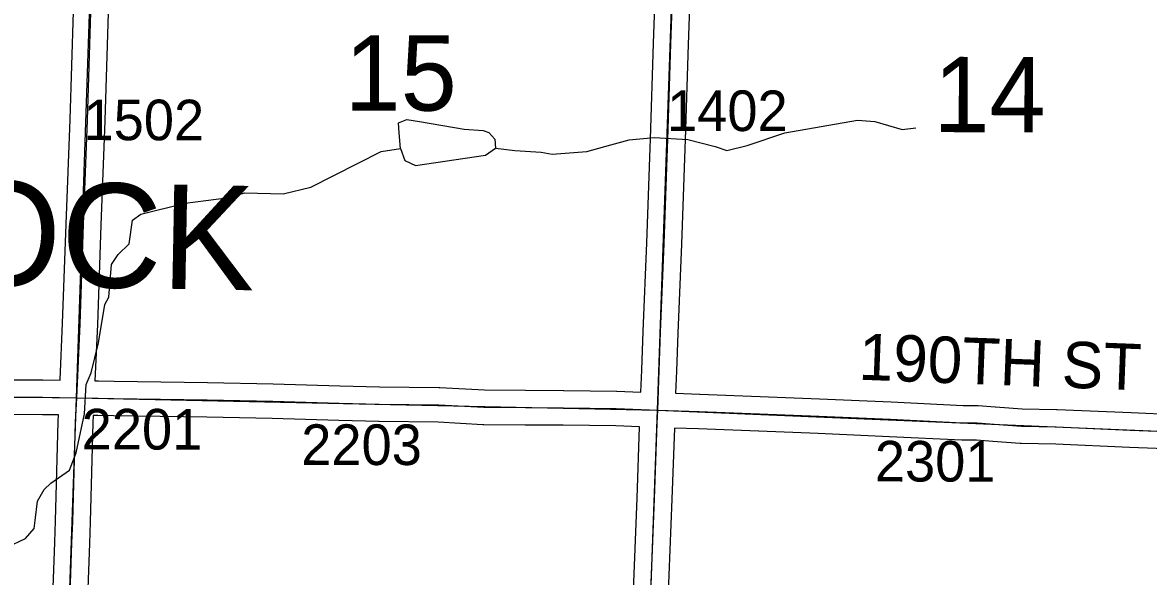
# Model space of a CAD drawing. Extents: x -157.2 to -99.3, y 12.2 to 46.2.
# Drawn here: x -113.978 to -112.035, y 30.758 to 31.713 of the extents above; entities that cross this region are included whole.
import ezdxf

# ---------------------------------------------------------------- set-up
doc = ezdxf.new("R2010")
doc.units = 0
for name, color, linetype in [('tdCoHydroRiver', 7, 'Continuous'), ('tdCoSecRdNmbr', 7, 'Continuous'), ('tdCoSecRdTxt', 7, 'Continuous'), ('tdCoSecRteBand', 7, 'Continuous'), ('tdCoSecRteCL', 7, 'Continuous'), ('tdCoSectLine', 7, 'Continuous'), ('tdCoSectNmbr', 7, 'Continuous'), ('tdCoSurfEarth', 7, 'Continuous'), ('tdCoSurfGravel', 7, 'Continuous'), ('tdCoTwpNameTxt', 7, 'Continuous')]:
    doc.layers.add(name, color=color, linetype=linetype)

msp = doc.modelspace()

# ---------------------------------------------------------------- linework, layer by layer
at = {"layer": 'tdCoHydroRiver'}
for points in [[(-113.3259, 31.496), (-113.3284, 31.5229), (-113.3295, 31.5403), (-113.3152, 31.5462), (-113.2932, 31.5425)], [(-113.2932, 31.5425), (-113.2162, 31.5295), (-113.1831, 31.527), (-113.1737, 31.5236), (-113.163, 31.5123), (-113.1618, 31.4965)], [(-113.1618, 31.4965), (-113.1288, 31.4925), (-113.0831, 31.4897), (-113.0643, 31.4861), (-113.0042, 31.4909), (-112.9629, 31.5024), (-112.9311, 31.5111), (-112.8884, 31.5147), (-112.8301, 31.5116), (-112.7831, 31.4994), (-112.7627, 31.4925), (-112.7278, 31.5011), (-112.6626, 31.5231), (-112.5373, 31.5451), (-112.5074, 31.5427), (-112.4604, 31.5289), (-112.4367, 31.5314)], [(-114.0048, 30.8083), (-113.9728, 30.8232), (-113.9582, 30.8402), (-113.9562, 30.8543), (-113.9522, 30.8874), (-113.9407, 30.9076), (-113.9293, 30.9183), (-113.8972, 30.9412), (-113.8854, 30.9708), (-113.871, 31.0383), (-113.8681, 31.0887), (-113.8597, 31.109), (-113.8473, 31.1608), (-113.8362, 31.2268), (-113.8295, 31.2392), (-113.8249, 31.2959), (-113.8134, 31.3129), (-113.794, 31.3314), (-113.7882, 31.3722), (-113.7738, 31.3829), (-113.6976, 31.4015), (-113.6263, 31.4107), (-113.5945, 31.4193), (-113.5283, 31.4176), (-113.4807, 31.429), (-113.3592, 31.4906), (-113.3259, 31.496)], [(-113.3259, 31.496), (-113.3186, 31.4753), (-113.2998, 31.4669), (-113.1795, 31.4843), (-113.1618, 31.4965)]]:
    msp.add_lwpolyline(points, dxfattribs=at)
at = {"layer": 'tdCoSecRteBand'}
for points in [[(-112.9111, 31.0757), (-112.9111, 31.0757), (-112.9097, 31.1138), (-112.9097, 31.1139), (-112.9097, 31.114), (-112.907, 31.1801), (-112.9008, 31.3331), (-112.8949, 31.4973), (-112.8947, 31.512), (-112.8947, 31.5122), (-112.8947, 31.5125), (-112.8895, 31.6774), (-112.8895, 31.6775), (-112.8895, 31.6776), (-112.8831, 31.8533)], [(-112.8231, 31.8512), (-112.8295, 31.6755), (-112.8347, 31.5108), (-112.835, 31.496), (-112.835, 31.4957), (-112.835, 31.4954), (-112.8409, 31.3309), (-112.8409, 31.3309), (-112.8409, 31.3308), (-112.8471, 31.1776), (-112.8471, 31.1776), (-112.8471, 31.1776), (-112.8498, 31.1116), (-112.8511, 31.0737), (-112.8097, 31.0722), (-112.8096, 31.0722), (-112.8095, 31.0722), (-112.7055, 31.068), (-112.6029, 31.0641), (-112.6028, 31.0641), (-112.6027, 31.0641), (-112.4792, 31.0586), (-112.4791, 31.0586), (-112.4791, 31.0586), (-112.3551, 31.0528), (-112.3305, 31.0525), (-112.3297, 31.0525), (-112.3288, 31.0524), (-112.2997, 31.0505), (-112.2995, 31.0505), (-112.2994, 31.0504), (-112.253, 31.0468), (-112.1937, 31.0458), (-112.1933, 31.0458), (-112.1929, 31.0458), (-112.0652, 31.0402), (-111.9883, 31.0369)], [(-114.0522, 31.0969), (-113.9436, 31.0967), (-113.9433, 31.0967), (-113.9431, 31.0966), (-113.9134, 31.0962), (-113.9133, 31.097), (-113.9089, 31.1946), (-113.903, 31.3656), (-113.903, 31.3657), (-113.903, 31.3657), (-113.8961, 31.5461), (-113.8902, 31.7322)], [(-113.8302, 31.7303), (-113.8361, 31.5441), (-113.8361, 31.544), (-113.8361, 31.5439), (-113.843, 31.3635), (-113.849, 31.1924), (-113.849, 31.1922), (-113.849, 31.1921), (-113.8533, 31.0952), (-113.8471, 31.0951), (-113.8201, 31.0947), (-113.6591, 31.0925), (-113.659, 31.0925), (-113.6589, 31.0925), (-113.5458, 31.0902), (-113.5456, 31.0902), (-113.5454, 31.0902), (-113.4308, 31.0865), (-113.3621, 31.0848), (-113.2595, 31.0838), (-113.2588, 31.0838), (-113.2581, 31.0838), (-113.1809, 31.0794), (-113.1101, 31.0789), (-113.1101, 31.0789), (-113.1101, 31.0789), (-113.0445, 31.0784), (-113.0444, 31.0784), (-113.0443, 31.0784), (-112.9531, 31.0772), (-112.9528, 31.0772), (-112.9525, 31.0772), (-112.9111, 31.0757)], [(-113.9489, 30.0928), (-113.9462, 30.1702), (-113.9452, 30.2047), (-113.9452, 30.2048), (-113.9452, 30.2048), (-113.9402, 30.3469), (-113.9402, 30.3469), (-113.9402, 30.347), (-113.9338, 30.5176), (-113.9338, 30.5176), (-113.9338, 30.5177), (-113.9277, 30.6762), (-113.9227, 30.8164), (-113.9227, 30.8165), (-113.9227, 30.8166), (-113.9213, 30.8536), (-113.9166, 31.0246), (-113.9166, 31.0249), (-113.9166, 31.0251), (-113.9161, 31.0362), (-113.9439, 31.0367), (-114.0527, 31.0369)], [(-112.9243, 30.7184), (-112.9176, 30.8929), (-112.9132, 31.0158), (-112.9542, 31.0172), (-113.0451, 31.0184), (-113.1106, 31.0189), (-113.1821, 31.0194), (-113.1828, 31.0194), (-113.1836, 31.0194), (-113.2608, 31.0238), (-113.3629, 31.0248), (-113.3631, 31.0248), (-113.3634, 31.0248), (-113.4324, 31.0266), (-113.4325, 31.0266), (-113.4326, 31.0266), (-113.5471, 31.0303), (-113.66, 31.0325), (-113.821, 31.0347), (-113.821, 31.0347), (-113.821, 31.0347), (-113.848, 31.0351), (-113.8552, 31.0352), (-113.856, 31.0352), (-113.8566, 31.0227), (-113.8613, 30.8518), (-113.8613, 30.8516), (-113.8613, 30.8514), (-113.8628, 30.8143), (-113.8677, 30.674)], [(-111.9908, 30.977), (-112.0677, 30.9802), (-112.0677, 30.9802), (-112.0678, 30.9802), (-112.1951, 30.9859), (-112.2549, 30.9868), (-112.2558, 30.9869), (-112.2567, 30.9869), (-112.3039, 30.9906), (-112.332, 30.9925), (-112.3563, 30.9928), (-112.3568, 30.9928), (-112.3574, 30.9928), (-112.4819, 30.9987), (-112.6053, 31.0041), (-112.7078, 31.0081), (-112.7078, 31.0081), (-112.7079, 31.0081), (-112.8118, 31.0123), (-112.8532, 31.0137), (-112.8532, 31.0137), (-112.8532, 31.0137), (-112.8532, 31.0137), (-112.8577, 30.8907), (-112.8577, 30.8907), (-112.8577, 30.8907), (-112.8643, 30.7161)]]:
    msp.add_lwpolyline(points, dxfattribs=at)
at = {"layer": 'tdCoSecRteCL'}
for points in [[(-113.8847, 31.0657), (-113.8789, 31.1934), (-113.873, 31.3646), (-113.8661, 31.5451), (-113.8602, 31.7313), (-113.855, 31.9096), (-113.851, 32.0674)], [(-112.8821, 31.0447), (-112.8797, 31.1128), (-112.877, 31.1789), (-112.8709, 31.332), (-112.865, 31.4965), (-112.8647, 31.5115), (-112.8595, 31.6765), (-112.8531, 31.8523), (-112.8477, 32.0296), (-112.847, 32.0492)], [(-114.3843, 31.0714), (-114.3515, 31.0704), (-114.2482, 31.0691), (-114.173, 31.0699), (-114.0526, 31.0669), (-113.9436, 31.0667), (-113.8847, 31.0657)], [(-113.92, 30.0623), (-113.9162, 30.1693), (-113.9152, 30.2038), (-113.9103, 30.3458), (-113.9039, 30.5165), (-113.8977, 30.6751), (-113.8928, 30.8154), (-113.8913, 30.8526), (-113.8866, 31.0238), (-113.8847, 31.0657)], [(-113.8847, 31.0657), (-113.8475, 31.0651), (-113.8206, 31.0647), (-113.6595, 31.0625), (-113.5463, 31.0602), (-113.4317, 31.0565), (-113.3626, 31.0548), (-113.2598, 31.0538), (-113.1819, 31.0494), (-113.1103, 31.0489), (-113.0447, 31.0484), (-112.9535, 31.0472), (-112.8821, 31.0447)], [(-112.9182, 30.045), (-112.9158, 30.111), (-112.913, 30.1942), (-112.9064, 30.3761), (-112.9007, 30.5466), (-112.8943, 30.7172), (-112.8876, 30.8918), (-112.883, 31.0218), (-112.8821, 31.0447)], [(-112.8821, 31.0447), (-112.8107, 31.0422), (-112.7066, 31.038), (-112.6041, 31.0341), (-112.4805, 31.0287), (-112.356, 31.0228), (-112.3308, 31.0225), (-112.3017, 31.0205), (-112.2544, 31.0168), (-112.1942, 31.0159), (-112.0665, 31.0102), (-111.9895, 31.007), (-111.914, 31.004), (-111.8798, 31.0028)]]:
    msp.add_lwpolyline(points, dxfattribs=at)
at = {"layer": 'tdCoSectLine'}
for points in [[(-113.8851, 31.0657), (-113.8513, 32.0674)], [(-112.8825, 31.0447), (-112.8474, 32.0492)], [(-114.8874, 31.0797), (-113.8851, 31.0657)], [(-113.9204, 30.0623), (-113.8851, 31.0657)], [(-113.8851, 31.0657), (-112.8825, 31.0447)], [(-112.9185, 30.045), (-112.8825, 31.0447)], [(-112.8825, 31.0447), (-111.8802, 31.0028)]]:
    msp.add_lwpolyline(points, dxfattribs=at)
at = {"layer": 'tdCoSurfEarth'}
msp.add_line((-113.8847, 31.0657), (-113.8475, 31.0651), dxfattribs=at)
for points in [[(-113.8475, 31.0651), (-113.8206, 31.0647), (-113.6595, 31.0625), (-113.5463, 31.0602), (-113.4317, 31.0565), (-113.3626, 31.0548), (-113.2598, 31.0538), (-113.1819, 31.0494), (-113.1103, 31.0489), (-113.0447, 31.0484), (-112.9535, 31.0472), (-112.8821, 31.0447)], [(-112.8821, 31.0447), (-112.8107, 31.0422), (-112.7066, 31.038), (-112.6041, 31.0341), (-112.4805, 31.0287), (-112.356, 31.0228), (-112.3308, 31.0225), (-112.3017, 31.0205), (-112.2544, 31.0168), (-112.1942, 31.0159)]]:
    msp.add_lwpolyline(points, dxfattribs=at)
at = {"layer": 'tdCoSurfGravel'}
for points in [[(-112.9182, 30.045), (-112.9158, 30.111), (-112.913, 30.1942), (-112.9064, 30.3761), (-112.9007, 30.5466), (-112.8943, 30.7172), (-112.8876, 30.8918), (-112.883, 31.0218), (-112.8821, 31.0447), (-112.8797, 31.1128), (-112.877, 31.1789), (-112.8709, 31.332), (-112.865, 31.4965), (-112.8647, 31.5115), (-112.8595, 31.6765), (-112.8531, 31.8523)], [(-113.8977, 30.6751), (-113.8928, 30.8154), (-113.8913, 30.8526), (-113.8866, 31.0238), (-113.8847, 31.0657), (-113.8789, 31.1934), (-113.873, 31.3646), (-113.8661, 31.5451), (-113.8602, 31.7313)], [(-114.0526, 31.0669), (-113.9436, 31.0667), (-113.8847, 31.0657)], [(-112.1942, 31.0159), (-112.0665, 31.0102), (-111.9895, 31.007), (-111.914, 31.004), (-111.8798, 31.0028)]]:
    msp.add_lwpolyline(points, dxfattribs=at)

# ---------------------------------------------------------------- texts
at = {"layer": 'tdCoSecRdNmbr'}
for s, rotation, p in [('1402', 359.9138, (-112.866, 31.5263)), ('1502', 359.913, (-113.873, 31.5104)), ('2201', 359.913, (-113.8762, 30.9768)), ('2203', 359.9133, (-113.4973, 30.9501)), ('2301', 359.9141, (-112.5074, 30.9215))]:
    msp.add_text(s, height=0.07, rotation=rotation, dxfattribs=at).set_placement(p)
at = {"layer": 'tdCoSecRdTxt'}
msp.add_text('190TH ST', height=0.08, rotation=357.8008, dxfattribs=at).set_placement((-112.5363, 31.0972))
at = {"layer": 'tdCoSectNmbr'}
for s, rotation, p in [('15', 359.9133, (-113.4222, 31.5615)), ('14', 359.9141, (-112.4062, 31.5242))]:
    msp.add_text(s, height=0.13, rotation=rotation, dxfattribs=at).set_placement(p)
at = {"layer": 'tdCoTwpNameTxt'}
msp.add_text('ROCK', height=0.18, rotation=358.913, dxfattribs=at).set_placement((-114.2742, 31.2644))

doc.saveas('drawing.dxf')
